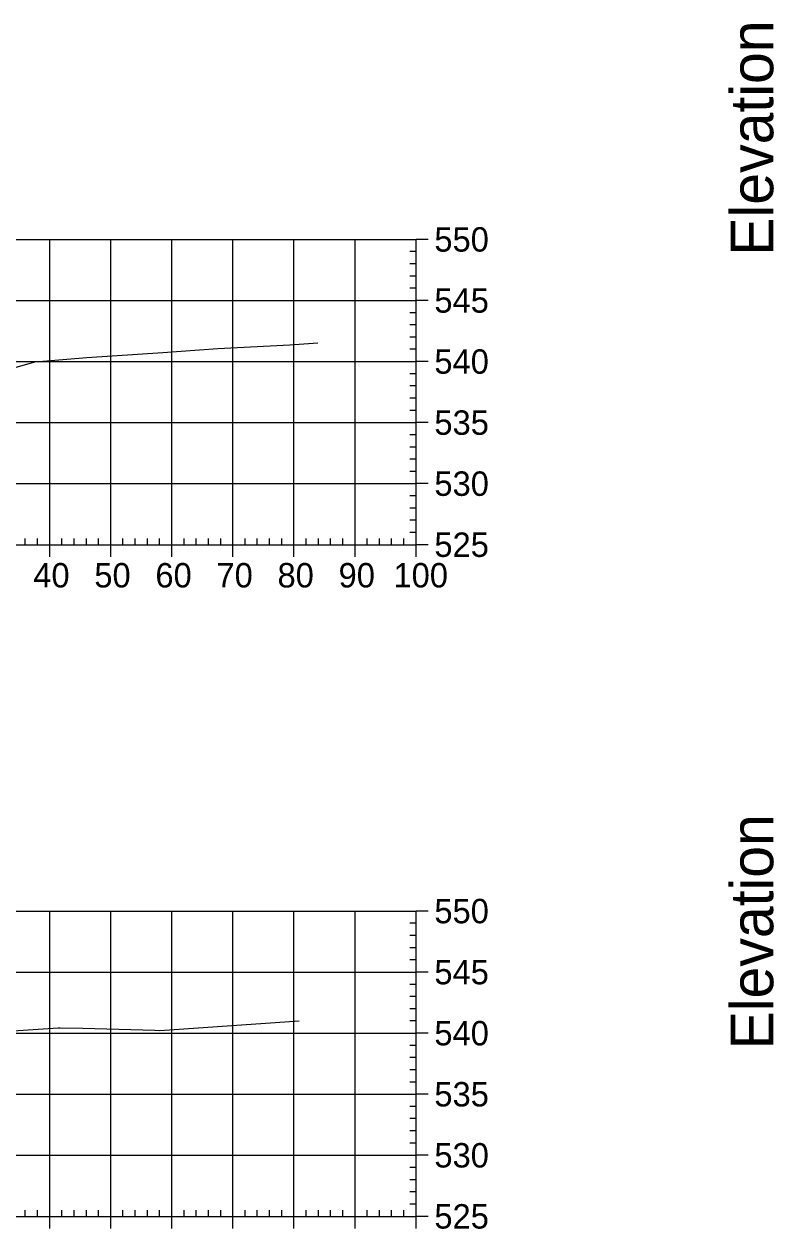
# Model space of a CAD drawing. Extents: x 704834 to 709892, y 372981 to 377533.
# Drawn here: x 707890.7 to 708013.5, y 376148.8 to 376346.1 of the extents above; entities that cross this region are included whole.
import ezdxf

# ---------------------------------------------------------------- set-up
doc = ezdxf.new("R2010")
doc.units = 0
for name, color, linetype in [('57', 7, 'Continuous'), ('60', 7, 'Continuous'), ('Existing', 7, 'Continuous')]:
    doc.layers.add(name, color=color, linetype=linetype)

msp = doc.modelspace()

# ---------------------------------------------------------------- linework, layer by layer
at = {"layer": '57'}
for p, q in [((707754.91, 376310.82), (707954.91, 376310.82)), ((707894.91, 376260.82), (707894.91, 376310.82)), ((707904.91, 376260.82), (707904.91, 376310.82)), ((707914.91, 376260.82), (707914.91, 376310.82)), ((707924.91, 376260.82), (707924.91, 376310.82)), ((707934.91, 376260.82), (707934.91, 376310.82)), ((707944.91, 376260.82), (707944.91, 376310.82)), ((707954.91, 376260.82), (707954.91, 376310.82)), ((707954.91, 376260.82), (707954.91, 376310.82)), ((707956.91, 376310.82), (707954.91, 376310.82)), ((707954.91, 376308.82), (707953.91, 376308.82)), ((707954.91, 376306.82), (707953.91, 376306.82)), ((707954.91, 376304.82), (707953.91, 376304.82)), ((707954.91, 376302.82), (707953.91, 376302.82)), ((707754.91, 376300.82), (707954.91, 376300.82)), ((707956.91, 376300.82), (707954.91, 376300.82)), ((707954.91, 376298.82), (707953.91, 376298.82)), ((707954.91, 376296.82), (707953.91, 376296.82)), ((707954.91, 376294.82), (707953.91, 376294.82)), ((707954.91, 376292.82), (707953.91, 376292.82)), ((707754.91, 376290.82), (707954.91, 376290.82)), ((707956.91, 376290.82), (707954.91, 376290.82)), ((707954.91, 376288.82), (707953.91, 376288.82)), ((707954.91, 376286.82), (707953.91, 376286.82)), ((707954.91, 376284.82), (707953.91, 376284.82)), ((707954.91, 376282.82), (707953.91, 376282.82)), ((707754.91, 376280.82), (707954.91, 376280.82)), ((707956.91, 376280.82), (707954.91, 376280.82)), ((707954.91, 376278.82), (707953.91, 376278.82)), ((707954.91, 376276.82), (707953.91, 376276.82)), ((707954.91, 376274.82), (707953.91, 376274.82)), ((707954.91, 376272.82), (707953.91, 376272.82)), ((707754.91, 376270.82), (707954.91, 376270.82)), ((707956.91, 376270.82), (707954.91, 376270.82)), ((707954.91, 376268.82), (707953.91, 376268.82)), ((707954.91, 376266.82), (707953.91, 376266.82)), ((707954.91, 376264.82), (707953.91, 376264.82)), ((707954.91, 376262.82), (707953.91, 376262.82)), ((707754.91, 376260.82), (707954.91, 376260.82)), ((707754.91, 376260.82), (707954.91, 376260.82)), ((707890.91, 376260.82), (707890.91, 376261.82)), ((707892.91, 376260.82), (707892.91, 376261.82)), ((707894.91, 376258.82), (707894.91, 376260.82)), ((707896.91, 376260.82), (707896.91, 376261.82)), ((707898.91, 376260.82), (707898.91, 376261.82)), ((707900.91, 376260.82), (707900.91, 376261.82)), ((707902.91, 376260.82), (707902.91, 376261.82)), ((707904.91, 376258.82), (707904.91, 376260.82)), ((707906.91, 376260.82), (707906.91, 376261.82)), ((707908.91, 376260.82), (707908.91, 376261.82)), ((707910.91, 376260.82), (707910.91, 376261.82)), ((707912.91, 376260.82), (707912.91, 376261.82)), ((707914.91, 376258.82), (707914.91, 376260.82)), ((707916.91, 376260.82), (707916.91, 376261.82)), ((707918.91, 376260.82), (707918.91, 376261.82)), ((707920.91, 376260.82), (707920.91, 376261.82)), ((707922.91, 376260.82), (707922.91, 376261.82)), ((707924.91, 376258.82), (707924.91, 376260.82)), ((707926.91, 376260.82), (707926.91, 376261.82)), ((707928.91, 376260.82), (707928.91, 376261.82)), ((707930.91, 376260.82), (707930.91, 376261.82)), ((707932.91, 376260.82), (707932.91, 376261.82)), ((707934.91, 376258.82), (707934.91, 376260.82)), ((707936.91, 376260.82), (707936.91, 376261.82)), ((707938.91, 376260.82), (707938.91, 376261.82)), ((707940.91, 376260.82), (707940.91, 376261.82)), ((707942.91, 376260.82), (707942.91, 376261.82)), ((707944.91, 376258.82), (707944.91, 376260.82)), ((707946.91, 376260.82), (707946.91, 376261.82)), ((707948.91, 376260.82), (707948.91, 376261.82)), ((707950.91, 376260.82), (707950.91, 376261.82)), ((707952.91, 376260.82), (707952.91, 376261.82)), ((707954.91, 376258.82), (707954.91, 376260.82)), ((707956.91, 376260.82), (707954.91, 376260.82)), ((707754.91, 376200.82), (707954.91, 376200.82)), ((707894.91, 376150.82), (707894.91, 376200.82)), ((707904.91, 376150.82), (707904.91, 376200.82)), ((707914.91, 376150.82), (707914.91, 376200.82)), ((707924.91, 376150.82), (707924.91, 376200.82)), ((707934.91, 376150.82), (707934.91, 376200.82)), ((707944.91, 376150.82), (707944.91, 376200.82)), ((707954.91, 376150.82), (707954.91, 376200.82)), ((707954.91, 376150.82), (707954.91, 376200.82)), ((707956.91, 376200.82), (707954.91, 376200.82)), ((707954.91, 376198.82), (707953.91, 376198.82)), ((707954.91, 376196.82), (707953.91, 376196.82)), ((707954.91, 376194.82), (707953.91, 376194.82)), ((707954.91, 376192.82), (707953.91, 376192.82)), ((707754.91, 376190.82), (707954.91, 376190.82)), ((707956.91, 376190.82), (707954.91, 376190.82)), ((707954.91, 376188.82), (707953.91, 376188.82)), ((707954.91, 376186.82), (707953.91, 376186.82)), ((707954.91, 376184.82), (707953.91, 376184.82)), ((707954.91, 376182.82), (707953.91, 376182.82)), ((707754.91, 376180.82), (707954.91, 376180.82)), ((707956.91, 376180.82), (707954.91, 376180.82)), ((707954.91, 376178.82), (707953.91, 376178.82)), ((707954.91, 376176.82), (707953.91, 376176.82)), ((707954.91, 376174.82), (707953.91, 376174.82)), ((707954.91, 376172.82), (707953.91, 376172.82)), ((707754.91, 376170.82), (707954.91, 376170.82)), ((707956.91, 376170.82), (707954.91, 376170.82)), ((707954.91, 376168.82), (707953.91, 376168.82)), ((707954.91, 376166.82), (707953.91, 376166.82)), ((707954.91, 376164.82), (707953.91, 376164.82)), ((707954.91, 376162.82), (707953.91, 376162.82)), ((707754.91, 376160.82), (707954.91, 376160.82)), ((707956.91, 376160.82), (707954.91, 376160.82)), ((707954.91, 376158.82), (707953.91, 376158.82)), ((707954.91, 376156.82), (707953.91, 376156.82)), ((707954.91, 376154.82), (707953.91, 376154.82)), ((707954.91, 376152.82), (707953.91, 376152.82)), ((707754.91, 376150.82), (707954.91, 376150.82)), ((707754.91, 376150.82), (707954.91, 376150.82)), ((707890.91, 376150.82), (707890.91, 376151.82)), ((707892.91, 376150.82), (707892.91, 376151.82)), ((707894.91, 376148.82), (707894.91, 376150.82)), ((707896.91, 376150.82), (707896.91, 376151.82)), ((707898.91, 376150.82), (707898.91, 376151.82)), ((707900.91, 376150.82), (707900.91, 376151.82)), ((707902.91, 376150.82), (707902.91, 376151.82)), ((707904.91, 376148.82), (707904.91, 376150.82)), ((707906.91, 376150.82), (707906.91, 376151.82)), ((707908.91, 376150.82), (707908.91, 376151.82)), ((707910.91, 376150.82), (707910.91, 376151.82)), ((707912.91, 376150.82), (707912.91, 376151.82)), ((707914.91, 376148.82), (707914.91, 376150.82)), ((707916.91, 376150.82), (707916.91, 376151.82)), ((707918.91, 376150.82), (707918.91, 376151.82)), ((707920.91, 376150.82), (707920.91, 376151.82)), ((707922.91, 376150.82), (707922.91, 376151.82)), ((707924.91, 376148.82), (707924.91, 376150.82)), ((707926.91, 376150.82), (707926.91, 376151.82)), ((707928.91, 376150.82), (707928.91, 376151.82)), ((707930.91, 376150.82), (707930.91, 376151.82)), ((707932.91, 376150.82), (707932.91, 376151.82)), ((707934.91, 376148.82), (707934.91, 376150.82)), ((707936.91, 376150.82), (707936.91, 376151.82)), ((707938.91, 376150.82), (707938.91, 376151.82)), ((707940.91, 376150.82), (707940.91, 376151.82)), ((707942.91, 376150.82), (707942.91, 376151.82)), ((707944.91, 376148.82), (707944.91, 376150.82)), ((707946.91, 376150.82), (707946.91, 376151.82)), ((707948.91, 376150.82), (707948.91, 376151.82)), ((707950.91, 376150.82), (707950.91, 376151.82)), ((707952.91, 376150.82), (707952.91, 376151.82)), ((707954.91, 376148.82), (707954.91, 376150.82)), ((707956.91, 376150.82), (707954.91, 376150.82))]:
    msp.add_line(p, q, dxfattribs=at)
at = {"layer": 'Existing'}
for points in [[(707888.49, 376289.62), (707892.48, 376290.77), (707900.99, 376291.47), (707913.43, 376292.32), (707922.45, 376292.93), (707934.23, 376293.58), (707938.84, 376293.88)], [(707881.44, 376180.69), (707896.3, 376181.71), (707896.64, 376181.71), (707900.36, 376181.64), (707912.13, 376181.33), (707912.94, 376181.27), (707935.74, 376182.86)]]:
    msp.add_lwpolyline(points, dxfattribs=at)

# ---------------------------------------------------------------- texts
at = {"layer": '57'}
for s, p in [('550', (707957.91, 376308.82)), ('545', (707957.91, 376298.82)), ('540', (707957.91, 376288.82)), ('535', (707957.91, 376278.82)), ('530', (707957.91, 376268.82)), ('525', (707957.91, 376258.82)), ('40', (707892.22, 376253.82)), ('50', (707902.22, 376253.82)), ('60', (707912.22, 376253.82)), ('70', (707922.22, 376253.82)), ('80', (707932.22, 376253.82)), ('90', (707942.22, 376253.82)), ('100', (707951.21, 376253.82)), ('550', (707957.91, 376198.82)), ('545', (707957.91, 376188.82)), ('540', (707957.91, 376178.82)), ('535', (707957.91, 376168.82)), ('530', (707957.91, 376158.82)), ('525', (707957.91, 376148.82))]:
    msp.add_text(s, height=4, dxfattribs=at).set_placement(p)
at = {"layer": '60'}
for p in [(708013.41, 376308.18), (708013.41, 376178.18)]:
    msp.add_text('Elevation', height=7, rotation=90, dxfattribs=at).set_placement(p)

doc.saveas('drawing.dxf')
